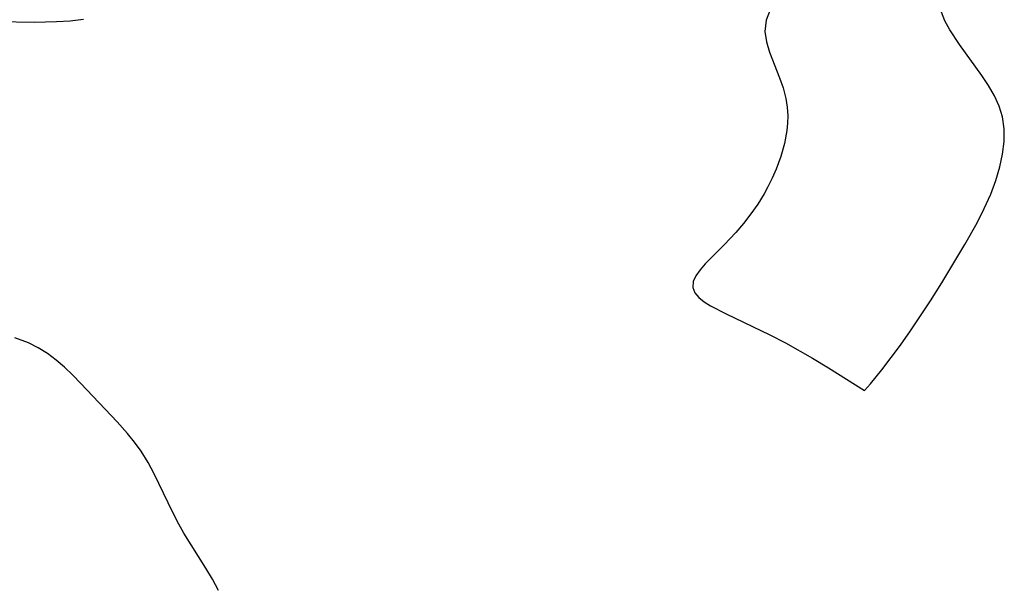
# Model space of a CAD drawing. Header units: metres. Extents: x 1073367 to 1082519, y 1569854 to 1574957.
# Tile 567 of 656: x 1078287 to 1078405, y 1573586 to 1573655. Entities that reach past the tile are written whole.
import ezdxf

# ---------------------------------------------------------------- set-up
doc = ezdxf.new("R2010")
doc.units = ezdxf.units.M
doc.layers.add('CGG_CurvaNivelLidar_v1', color=253, linetype='Continuous', lineweight=30)

msp = doc.modelspace()

# ---------------------------------------------------------------- linework, layer by layer
at = {"layer": 'CGG_CurvaNivelLidar_v1'}
for p, q in [((1078377.1289, 1573655.9827, 71.5), (1078376.6439, 1573654.7269, 71.5)), ((1078398.1933, 1573654.6569, 71.5), (1078397.5712, 1573656.2124, 71.5)), ((1078292.7909, 1573654.6633, 71), (1078294.3969, 1573654.8474, 71)), ((1078284.0407, 1573654.565, 71), (1078288.4711, 1573654.5126, 71)), ((1078288.4711, 1573654.5126, 71), (1078291.142, 1573654.5644, 71)), ((1078291.142, 1573654.5644, 71), (1078292.7909, 1573654.6633, 71)), ((1078376.6439, 1573654.7269, 71.5), (1078376.499, 1573653.3884, 71.5)), ((1078398.7833, 1573653.5668, 71.5), (1078398.1933, 1573654.6569, 71.5)), ((1078399.928, 1573651.8166, 71.5), (1078398.7833, 1573653.5668, 71.5)), ((1078376.499, 1573653.3884, 71.5), (1078376.6737, 1573652.1457, 71.5)), ((1078376.6737, 1573652.1457, 71.5), (1078377.0549, 1573650.868, 71.5)), ((1078402.6181, 1573648.0845, 71.5), (1078399.928, 1573651.8166, 71.5)), ((1078377.0549, 1573650.868, 71.5), (1078378.2341, 1573647.8062, 71.5)), ((1078378.2341, 1573647.8062, 71.5), (1078378.6777, 1573646.5744, 71.5)), ((1078403.4244, 1573646.8669, 71.5), (1078402.6181, 1573648.0845, 71.5)), ((1078378.6777, 1573646.5744, 71.5), (1078379.0255, 1573645.3064, 71.5)), ((1078404.1417, 1573645.6318, 71.5), (1078403.4244, 1573646.8669, 71.5)), ((1078379.0255, 1573645.3064, 71.5), (1078379.1919, 1573644.2695, 71.5)), ((1078404.7297, 1573644.372, 71.5), (1078404.1417, 1573645.6318, 71.5)), ((1078379.1919, 1573644.2695, 71.5), (1078379.2533, 1573643.2074, 71.5)), ((1078405.1409, 1573643.0789, 71.5), (1078404.7297, 1573644.372, 71.5)), ((1078379.2533, 1573643.2074, 71.5), (1078379.225, 1573642.3238, 71.5)), ((1078405.3427, 1573641.6433, 71.5), (1078405.1409, 1573643.0789, 71.5)), ((1078379.225, 1573642.3238, 71.5), (1078379.1319, 1573641.4322, 71.5)), ((1078379.1319, 1573641.4322, 71.5), (1078378.838, 1573639.8817, 71.5)), ((1078405.3242, 1573640.1356, 71.5), (1078405.3427, 1573641.6433, 71.5)), ((1078378.838, 1573639.8817, 71.5), (1078378.3996, 1573638.3283, 71.5)), ((1078405.1259, 1573638.6009, 71.5), (1078405.3242, 1573640.1356, 71.5)), ((1078378.3996, 1573638.3283, 71.5), (1078377.8365, 1573636.7851, 71.5)), ((1078404.7856, 1573637.0488, 71.5), (1078405.1259, 1573638.6009, 71.5)), ((1078404.3019, 1573635.4049, 71.5), (1078404.7856, 1573637.0488, 71.5)), ((1078377.8365, 1573636.7851, 71.5), (1078377.3697, 1573635.7073, 71.5)), ((1078376.8481, 1573634.6471, 71.5), (1078376.3945, 1573633.821, 71.5)), ((1078377.3697, 1573635.7073, 71.5), (1078376.8481, 1573634.6471, 71.5)), ((1078403.6998, 1573633.7656, 71.5), (1078404.3019, 1573635.4049, 71.5)), ((1078376.3945, 1573633.821, 71.5), (1078375.633, 1573632.5846, 71.5)), ((1078402.9298, 1573632.0279, 71.5), (1078403.6998, 1573633.7656, 71.5)), ((1078375.633, 1573632.5846, 71.5), (1078374.8067, 1573631.3932, 71.5)), ((1078374.8067, 1573631.3932, 71.5), (1078373.9285, 1573630.2519, 71.5)), ((1078402.0594, 1573630.3079, 71.5), (1078402.9298, 1573632.0279, 71.5)), ((1078373.9285, 1573630.2519, 71.5), (1078373.0096, 1573629.1686, 71.5)), ((1078400.5985, 1573627.6976, 71.5), (1078402.0594, 1573630.3079, 71.5)), ((1078373.0096, 1573629.1686, 71.5), (1078371.6013, 1573627.6803, 71.5)), ((1078371.6013, 1573627.6803, 71.5), (1078369.3111, 1573625.3764, 71.5)), ((1078397.8157, 1573623.0936, 71.5), (1078400.5985, 1573627.6976, 71.5)), ((1078369.3111, 1573625.3764, 71.5), (1078368.6866, 1573624.6686, 71.5)), ((1078368.1758, 1573623.9496, 71.5), (1078367.8682, 1573623.2494, 71.5)), ((1078368.6866, 1573624.6686, 71.5), (1078368.1758, 1573623.9496, 71.5)), ((1078367.8682, 1573623.2494, 71.5), (1078367.817, 1573622.5311, 71.5)), ((1078396.4443, 1573620.932, 71.5), (1078397.8157, 1573623.0936, 71.5)), ((1078367.817, 1573622.5311, 71.5), (1078368.045, 1573621.8697, 71.5)), ((1078368.045, 1573621.8697, 71.5), (1078368.5118, 1573621.3142, 71.5)), ((1078368.5118, 1573621.3142, 71.5), (1078369.1795, 1573620.8065, 71.5)), ((1078369.1795, 1573620.8065, 71.5), (1078369.9556, 1573620.3351, 71.5)), ((1078369.9556, 1573620.3351, 71.5), (1078371.844, 1573619.371, 71.5)), ((1078394.0304, 1573617.3018, 71.5), (1078396.4443, 1573620.932, 71.5)), ((1078371.844, 1573619.371, 71.5), (1078377.1024, 1573616.8351, 71.5)), ((1078377.1024, 1573616.8351, 71.5), (1078378.9573, 1573615.8691, 71.5)), ((1078392.8328, 1573615.5949, 71.5), (1078394.0304, 1573617.3018, 71.5)), ((1078287.7484, 1573615.8386, 71), (1078286.1156, 1573616.4406, 71)), ((1078288.9196, 1573615.2578, 71), (1078287.7484, 1573615.8386, 71)), ((1078378.9573, 1573615.8691, 71.5), (1078382.2127, 1573614.0201, 71.5)), ((1078390.6029, 1573612.6112, 71.5), (1078392.8328, 1573615.5949, 71.5)), ((1078290.0363, 1573614.5668, 71), (1078288.9196, 1573615.2578, 71)), ((1078291.0882, 1573613.7837, 71), (1078290.0363, 1573614.5668, 71)), ((1078292.0929, 1573612.9211, 71), (1078291.0882, 1573613.7837, 71)), ((1078382.2127, 1573614.0201, 71.5), (1078384.1393, 1573612.8534, 71.5)), ((1078293.0941, 1573611.9652, 71), (1078292.0929, 1573612.9211, 71)), ((1078384.1393, 1573612.8534, 71.5), (1078388.5, 1573610.1055, 71.5)), ((1078389.2324, 1573610.9126, 71.5), (1078390.6029, 1573612.6112, 71.5)), ((1078294.073, 1573610.9664, 71), (1078293.0941, 1573611.9652, 71)), ((1078298.4523, 1573606.3399, 71), (1078294.073, 1573610.9664, 71)), ((1078388.5, 1573610.1055, 71.5), (1078389.2324, 1573610.9126, 71.5)), ((1078299.6962, 1573604.928, 71), (1078298.4523, 1573606.3399, 71)), ((1078300.5432, 1573603.8801, 71), (1078299.6962, 1573604.928, 71)), ((1078301.3294, 1573602.7915, 71), (1078300.5432, 1573603.8801, 71)), ((1078302.1596, 1573601.4487, 71), (1078301.3294, 1573602.7915, 71)), ((1078302.9106, 1573600.0518, 71), (1078302.1596, 1573601.4487, 71)), ((1078305.1359, 1573595.4051, 71), (1078302.9106, 1573600.0518, 71)), ((1078305.853, 1573594.0203, 71), (1078305.1359, 1573595.4051, 71)), ((1078306.4723, 1573592.9349, 71), (1078305.853, 1573594.0203, 71)), ((1078309.1235, 1573588.7021, 71), (1078306.4723, 1573592.9349, 71)), ((1078309.9116, 1573587.3697, 71), (1078309.1235, 1573588.7021, 71)), ((1078310.6525, 1573586.0263, 71), (1078309.9116, 1573587.3697, 71))]:
    msp.add_line(p, q, dxfattribs=at)

doc.saveas('drawing.dxf')
